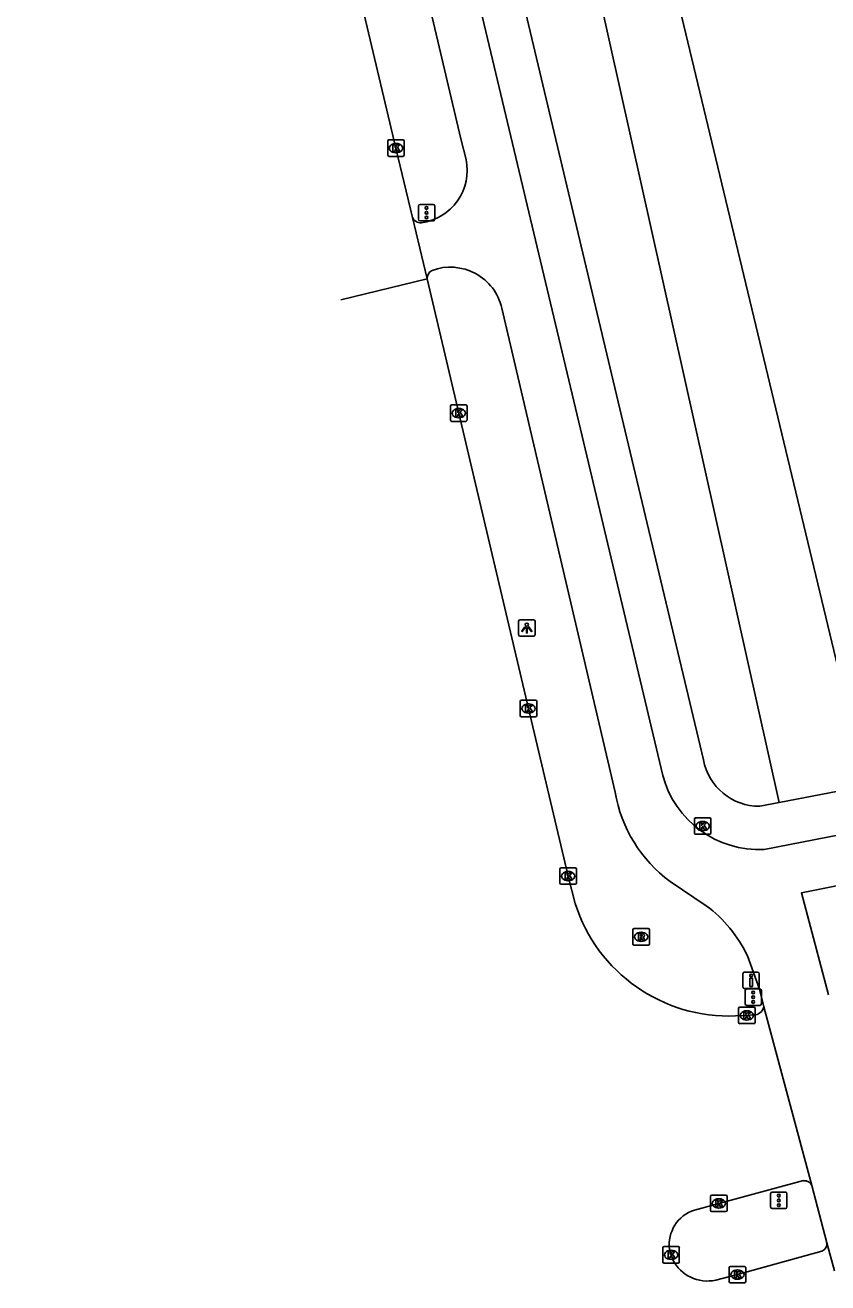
# Model space of a CAD drawing. Extents: x 159628 to 160723, y 388176 to 389416.
# Drawn here: x 159646 to 159694.7, y 388176.2 to 388252.5 of the extents above; entities that cross this region are included whole.
import ezdxf

# ---------------------------------------------------------------- set-up
doc = ezdxf.new("R2010")
doc.units = 0
for name, color, linetype in [('IMGEO_Drukknoppaal', 7, 'Continuous'), ('IMGEO_Fietspad_open', 7, 'Continuous'), ('IMGEO_Groenvoorziening', 7, 'Continuous'), ('IMGEO_Kolk', 7, 'Continuous'), ('IMGEO_Lichtpunt', 7, 'Continuous'), ('IMGEO_Loofbos', 7, 'Continuous'), ('IMGEO_Rijbaan_regionaal_gesloten', 7, 'Continuous'), ('IMGEO_Rioolput', 7, 'Continuous'), ('IMGEO_Verkeersregelinstallatiepaal', 7, 'Continuous'), ('IMGEO_Voetpad_open', 7, 'Continuous')]:
    doc.layers.add(name, color=color, linetype=linetype)

msp = doc.modelspace()

# ---------------------------------------------------------------- linework, layer by layer
at = {"layer": 'IMGEO_Drukknoppaal'}
for p, q in [((159689.515, 388194.166), (159689.515, 388194.966)), ((159689.515, 388194.966), (159689.515, 388194.166)), ((159689.615, 388195.066), (159690.405, 388195.066)), ((159690.405, 388195.066), (159689.615, 388195.066)), ((159690.505, 388194.966), (159690.505, 388194.166)), ((159690.505, 388194.166), (159690.505, 388194.966)), ((159690.405, 388194.066), (159689.615, 388194.066)), ((159689.615, 388194.066), (159690.405, 388194.066))]:
    msp.add_line(p, q, dxfattribs=at)
msp.add_lwpolyline([(159690.085, 388194.691), (159690.085, 388194.191), (159689.935, 388194.191), (159689.935, 388194.691), (159690.085, 388194.691)], dxfattribs=at)
msp.add_circle((159690.01, 388194.856), 0.085, dxfattribs=at)
for centre, start, end in [((159689.615, 388194.966), 90, 180), ((159689.615, 388194.966), 90, 180), ((159690.405, 388194.966), 0, 90), ((159690.405, 388194.966), 360, 90), ((159689.615, 388194.166), 180, 270), ((159689.615, 388194.166), 180, 270), ((159690.405, 388194.166), 270, 0), ((159690.405, 388194.166), 270, 0)]:
    msp.add_arc(centre, 0.1, start, end, dxfattribs=at)
at = {"layer": 'IMGEO_Fietspad_open'}
for points in [[(159684.647, 388206.993), (159679.454, 388228.858), (159673.12, 388255.537), (159668.868, 388273.517)], [(159667.623, 388265.966), (159672.399, 388245.606), (159672.728, 388244.352)], [(159674.897, 388235.344), (159681.761, 388205.974)], [(159696.922, 388203.702), (159690.798, 388202.496)], [(159685.096, 388200.557), (159687.288, 388199.091)], [(159694.709, 388193.686), (159693.058, 388199.876), (159696.493, 388200.56)], [(159689.785, 388196.049), (159690.512, 388194.033), (159690.771, 388192.955)], [(159693.688, 388182.126), (159694.609, 388178.64)]]:
    msp.add_lwpolyline(points, dxfattribs=at)
for centre, radius, start, end in [((159669.573, 388243.711), 3.219, 277.89052, 11.4854), ((159669.983, 388241.09), 0.569, 205.06401, 273.19351), ((159670.892, 388237.165), 0.521, 116.16727, 185.51712), ((159671.76, 388234.602), 3.224, 13.30416, 109.91376), ((159690.519, 388208.57), 6.08, 195.03099, 272.62789), ((159690.201, 388207.435), 8.565, 189.82008, 233.41735), ((159682.454, 388192.577), 8.112, 25.34136, 53.41979)]:
    msp.add_arc(centre, radius, start, end, dxfattribs=at)
at = {"layer": 'IMGEO_Groenvoorziening'}
msp.add_lwpolyline([(159691.701, 388205.347), (159675.649, 388277.453), (159671.066, 388279.691), (159659.023, 388335.866), (159655.37, 388349.825), (159645.988, 388387.96), (159651.536, 388399.899)], dxfattribs=at)
at = {"layer": 'IMGEO_Kolk'}
for p, q in [((159667.971, 388244.623), (159667.971, 388245.475)), ((159668.046, 388245.549), (159668.898, 388245.549)), ((159668.459, 388245.329), (159668.484, 388245.329)), ((159668.972, 388245.475), (159668.972, 388244.623)), ((159668.898, 388244.549), (159668.046, 388244.549)), ((159668.482, 388244.769), (159668.457, 388244.769)), ((159671.779, 388228.548), (159671.779, 388229.4)), ((159671.854, 388229.474), (159672.706, 388229.474)), ((159672.267, 388229.254), (159672.292, 388229.254)), ((159672.78, 388229.4), (159672.78, 388228.548)), ((159672.706, 388228.474), (159671.854, 388228.474)), ((159672.29, 388228.694), (159672.265, 388228.694)), ((159676.007, 388210.63), (159676.007, 388211.482)), ((159676.082, 388211.556), (159676.934, 388211.556)), ((159677.008, 388211.482), (159677.008, 388210.63)), ((159676.518, 388210.776), (159676.493, 388210.776)), ((159676.495, 388211.336), (159676.52, 388211.336)), ((159676.934, 388210.556), (159676.082, 388210.556)), ((159686.569, 388203.497), (159686.569, 388204.349)), ((159686.644, 388204.423), (159687.496, 388204.423)), ((159687.057, 388204.203), (159687.082, 388204.203)), ((159687.57, 388204.349), (159687.57, 388203.497)), ((159687.496, 388203.423), (159686.644, 388203.423)), ((159687.08, 388203.643), (159687.055, 388203.643)), ((159678.412, 388200.463), (159678.412, 388201.315)), ((159678.487, 388201.389), (159679.339, 388201.389)), ((159678.9, 388201.169), (159678.925, 388201.169)), ((159679.413, 388201.315), (159679.413, 388200.463)), ((159679.339, 388200.389), (159678.487, 388200.389)), ((159678.923, 388200.609), (159678.898, 388200.609)), ((159689.246, 388192.01), (159689.246, 388192.862)), ((159689.321, 388192.936), (159690.173, 388192.936)), ((159689.734, 388192.716), (159689.759, 388192.716)), ((159690.247, 388192.862), (159690.247, 388192.01)), ((159690.173, 388191.936), (159689.321, 388191.936)), ((159689.757, 388192.156), (159689.732, 388192.156)), ((159687.549, 388180.606), (159687.549, 388181.458)), ((159687.624, 388181.532), (159688.476, 388181.532)), ((159688.037, 388181.312), (159688.062, 388181.312)), ((159688.55, 388181.458), (159688.55, 388180.606)), ((159688.476, 388180.532), (159687.624, 388180.532)), ((159688.06, 388180.752), (159688.035, 388180.752)), ((159684.654, 388177.487), (159684.654, 388178.339)), ((159684.729, 388178.413), (159685.581, 388178.413)), ((159685.142, 388178.193), (159685.167, 388178.193)), ((159685.655, 388178.339), (159685.655, 388177.487)), ((159685.581, 388177.413), (159684.729, 388177.413)), ((159685.165, 388177.633), (159685.14, 388177.633)), ((159688.678, 388176.288), (159688.678, 388177.14)), ((159688.753, 388177.214), (159689.605, 388177.214)), ((159689.679, 388177.14), (159689.679, 388176.288)), ((159689.189, 388176.434), (159689.164, 388176.434)), ((159689.166, 388176.994), (159689.191, 388176.994)), ((159689.605, 388176.214), (159688.753, 388176.214))]:
    msp.add_line(p, q, dxfattribs=at)
for points in [[(159667.971, 388244.623), (159667.971, 388245.475)], [(159668.046, 388245.549), (159668.898, 388245.549)], [(159668.292, 388245.249), (159668.415, 388245.249), (159668.415, 388245.098), (159668.545, 388245.249), (159668.709, 388245.249), (159668.563, 388245.098), (159668.716, 388244.849), (159668.564, 388244.849), (159668.479, 388245.013), (159668.415, 388244.946), (159668.415, 388244.849), (159668.292, 388244.849), (159668.292, 388245.249)], [(159668.972, 388245.475), (159668.972, 388244.623)], [(159668.898, 388244.549), (159668.046, 388244.549)], [(159671.779, 388228.548), (159671.779, 388229.4)], [(159671.854, 388229.474), (159672.706, 388229.474)], [(159672.1, 388229.174), (159672.223, 388229.174), (159672.223, 388229.023), (159672.353, 388229.174), (159672.517, 388229.174), (159672.371, 388229.023), (159672.524, 388228.774), (159672.372, 388228.774), (159672.287, 388228.938), (159672.223, 388228.871), (159672.223, 388228.774), (159672.1, 388228.774), (159672.1, 388229.174)], [(159672.78, 388229.4), (159672.78, 388228.548)], [(159672.706, 388228.474), (159671.854, 388228.474)], [(159676.007, 388210.63), (159676.007, 388211.482)], [(159676.082, 388211.556), (159676.934, 388211.556)], [(159677.008, 388211.482), (159677.008, 388210.63)], [(159676.328, 388211.256), (159676.451, 388211.256), (159676.451, 388211.105), (159676.581, 388211.256), (159676.745, 388211.256), (159676.599, 388211.105), (159676.752, 388210.856), (159676.6, 388210.856), (159676.515, 388211.02), (159676.451, 388210.953), (159676.451, 388210.856), (159676.328, 388210.856), (159676.328, 388211.256)], [(159676.934, 388210.556), (159676.082, 388210.556)], [(159686.569, 388203.497), (159686.569, 388204.349)], [(159686.644, 388204.423), (159687.496, 388204.423)], [(159686.89, 388204.123), (159687.013, 388204.123), (159687.013, 388203.972), (159687.143, 388204.123), (159687.307, 388204.123), (159687.161, 388203.972), (159687.314, 388203.723), (159687.162, 388203.723), (159687.077, 388203.887), (159687.013, 388203.82), (159687.013, 388203.723), (159686.89, 388203.723), (159686.89, 388204.123)], [(159687.57, 388204.349), (159687.57, 388203.497)], [(159687.496, 388203.423), (159686.644, 388203.423)], [(159678.412, 388200.463), (159678.412, 388201.315)], [(159678.487, 388201.389), (159679.339, 388201.389)], [(159678.733, 388201.089), (159678.856, 388201.089), (159678.856, 388200.938), (159678.986, 388201.089), (159679.15, 388201.089), (159679.004, 388200.938), (159679.157, 388200.689), (159679.005, 388200.689), (159678.92, 388200.853), (159678.856, 388200.786), (159678.856, 388200.689), (159678.733, 388200.689), (159678.733, 388201.089)], [(159679.413, 388201.315), (159679.413, 388200.463)], [(159679.339, 388200.389), (159678.487, 388200.389)], [(159689.246, 388192.01), (159689.246, 388192.862)], [(159689.321, 388192.936), (159690.173, 388192.936)], [(159689.567, 388192.636), (159689.69, 388192.636), (159689.69, 388192.485), (159689.82, 388192.636), (159689.984, 388192.636), (159689.838, 388192.485), (159689.991, 388192.236), (159689.839, 388192.236), (159689.754, 388192.4), (159689.69, 388192.333), (159689.69, 388192.236), (159689.567, 388192.236), (159689.567, 388192.636)], [(159690.247, 388192.862), (159690.247, 388192.01)], [(159690.173, 388191.936), (159689.321, 388191.936)], [(159687.549, 388180.606), (159687.549, 388181.458)], [(159687.624, 388181.532), (159688.476, 388181.532)], [(159687.87, 388181.232), (159687.993, 388181.232), (159687.993, 388181.081), (159688.123, 388181.232), (159688.287, 388181.232), (159688.141, 388181.081), (159688.294, 388180.832), (159688.142, 388180.832), (159688.057, 388180.996), (159687.993, 388180.929), (159687.993, 388180.832), (159687.87, 388180.832), (159687.87, 388181.232)], [(159688.55, 388181.458), (159688.55, 388180.606)], [(159688.476, 388180.532), (159687.624, 388180.532)], [(159684.654, 388177.487), (159684.654, 388178.339)], [(159684.729, 388178.413), (159685.581, 388178.413)], [(159684.975, 388178.113), (159685.098, 388178.113), (159685.098, 388177.962), (159685.228, 388178.113), (159685.392, 388178.113), (159685.246, 388177.962), (159685.399, 388177.713), (159685.247, 388177.713), (159685.162, 388177.877), (159685.098, 388177.81), (159685.098, 388177.713), (159684.975, 388177.713), (159684.975, 388178.113)], [(159685.655, 388178.339), (159685.655, 388177.487)], [(159685.581, 388177.413), (159684.729, 388177.413)], [(159688.678, 388176.288), (159688.678, 388177.14)], [(159688.753, 388177.214), (159689.605, 388177.214)], [(159689.679, 388177.14), (159689.679, 388176.288)], [(159688.999, 388176.914), (159689.122, 388176.914), (159689.122, 388176.763), (159689.252, 388176.914), (159689.416, 388176.914), (159689.27, 388176.763), (159689.423, 388176.514), (159689.271, 388176.514), (159689.186, 388176.678), (159689.122, 388176.611), (159689.122, 388176.514), (159688.999, 388176.514), (159688.999, 388176.914)], [(159689.605, 388176.214), (159688.753, 388176.214)]]:
    msp.add_lwpolyline(points, dxfattribs=at)
for centre, start, end in [((159668.048, 388245.473), 91.55205, 178.44795), ((159668.048, 388245.473), 91.55205, 178.44795), ((159668.896, 388245.473), 1.55205, 88.44795), ((159668.896, 388245.473), 1.55205, 88.44795), ((159668.048, 388244.625), 181.55205, 268.44795), ((159668.048, 388244.625), 181.55205, 268.44795), ((159668.896, 388244.625), 271.55205, 358.44795), ((159668.896, 388244.625), 271.55205, 358.44795), ((159671.856, 388229.398), 91.55205, 178.44795), ((159671.856, 388229.398), 91.55205, 178.44795), ((159672.704, 388229.398), 1.55205, 88.44795), ((159672.704, 388229.398), 1.55205, 88.44795), ((159671.856, 388228.55), 181.55205, 268.44795), ((159671.856, 388228.55), 181.55205, 268.44795), ((159672.704, 388228.55), 271.55205, 358.44795), ((159672.704, 388228.55), 271.55205, 358.44795), ((159676.084, 388211.48), 91.55205, 178.44795), ((159676.084, 388211.48), 91.55205, 178.44795), ((159676.932, 388211.48), 1.55205, 88.44795), ((159676.932, 388211.48), 1.55205, 88.44795), ((159676.084, 388210.632), 181.55205, 268.44795), ((159676.084, 388210.632), 181.55205, 268.44795), ((159676.932, 388210.632), 271.55205, 358.44795), ((159676.932, 388210.632), 271.55205, 358.44795), ((159686.646, 388204.347), 91.55205, 178.44795), ((159686.646, 388204.347), 91.55205, 178.44795), ((159687.494, 388204.347), 1.55205, 88.44795), ((159687.494, 388204.347), 1.55205, 88.44795), ((159686.646, 388203.499), 181.55205, 268.44795), ((159686.646, 388203.499), 181.55205, 268.44795), ((159687.494, 388203.499), 271.55205, 358.44795), ((159687.494, 388203.499), 271.55205, 358.44795), ((159678.489, 388201.313), 91.55205, 178.44795), ((159678.489, 388201.313), 91.55205, 178.44795), ((159679.337, 388201.313), 1.55205, 88.44795), ((159679.337, 388201.313), 1.55205, 88.44795), ((159678.489, 388200.465), 181.55205, 268.44795), ((159678.489, 388200.465), 181.55205, 268.44795), ((159679.337, 388200.465), 271.55205, 358.44795), ((159679.337, 388200.465), 271.55205, 358.44795), ((159689.323, 388192.86), 91.55205, 178.44795), ((159689.323, 388192.86), 91.55205, 178.44795), ((159690.171, 388192.86), 1.55205, 88.44795), ((159690.171, 388192.86), 1.55205, 88.44795), ((159689.323, 388192.012), 181.55205, 268.44795), ((159689.323, 388192.012), 181.55205, 268.44795), ((159690.171, 388192.012), 271.55205, 358.44795), ((159690.171, 388192.012), 271.55205, 358.44795), ((159687.626, 388181.456), 91.55205, 178.44795), ((159687.626, 388181.456), 91.55205, 178.44795), ((159688.474, 388181.456), 1.55205, 88.44795), ((159688.474, 388181.456), 1.55205, 88.44795), ((159687.626, 388180.608), 181.55205, 268.44795), ((159687.626, 388180.608), 181.55205, 268.44795), ((159688.474, 388180.608), 271.55205, 358.44795), ((159688.474, 388180.608), 271.55205, 358.44795), ((159684.731, 388178.337), 91.55205, 178.44795), ((159684.731, 388178.337), 91.55205, 178.44795), ((159685.579, 388178.337), 1.55205, 88.44795), ((159685.579, 388178.337), 1.55205, 88.44795), ((159684.731, 388177.489), 181.55205, 268.44795), ((159684.731, 388177.489), 181.55205, 268.44795), ((159685.579, 388177.489), 271.55205, 358.44795), ((159685.579, 388177.489), 271.55205, 358.44795), ((159688.755, 388177.138), 91.55205, 178.44795), ((159688.755, 388177.138), 91.55205, 178.44795), ((159689.603, 388177.138), 1.55205, 88.44795), ((159689.603, 388177.138), 1.55205, 88.44795), ((159688.755, 388176.29), 181.55205, 268.44795), ((159688.755, 388176.29), 181.55205, 268.44795), ((159689.603, 388176.29), 271.55205, 358.44795), ((159689.603, 388176.29), 271.55205, 358.44795)]:
    msp.add_arc(centre, 0.0765, start, end, dxfattribs=at)
for centre, major_axis, ratio, start_param, end_param in [((159668.458, 388245.049), (-0.387, 0.002), 0.722429, 4.712389, 7.853982), ((159668.483, 388245.049), (-0.39, 0.002), 0.717154, 1.570796, 4.712389), ((159672.266, 388228.974), (-0.387, 0.002), 0.722429, 4.712389, 7.853982), ((159672.291, 388228.974), (-0.39, 0.002), 0.717154, 1.570796, 4.712389), ((159676.494, 388211.056), (-0.387, 0.002), 0.722429, 4.712389, 7.853982), ((159676.519, 388211.056), (-0.39, 0.002), 0.717154, 1.570796, 4.712389), ((159687.056, 388203.923), (-0.387, 0.002), 0.722429, 4.712389, 7.853982), ((159687.081, 388203.923), (-0.39, 0.002), 0.717154, 1.570796, 4.712389), ((159678.899, 388200.889), (-0.387, 0.002), 0.722429, 4.712389, 7.853982), ((159678.924, 388200.889), (-0.39, 0.002), 0.717154, 1.570796, 4.712389), ((159689.733, 388192.436), (-0.387, 0.002), 0.722429, 4.712389, 7.853982), ((159689.758, 388192.436), (-0.39, 0.002), 0.717154, 1.570796, 4.712389), ((159688.036, 388181.032), (-0.387, 0.002), 0.722429, 4.712389, 7.853982), ((159688.061, 388181.032), (-0.39, 0.002), 0.717154, 1.570796, 4.712389), ((159685.141, 388177.913), (-0.387, 0.002), 0.722429, 4.712389, 7.853982), ((159685.166, 388177.913), (-0.39, 0.002), 0.717154, 1.570796, 4.712389), ((159689.165, 388176.714), (-0.387, 0.002), 0.722429, 4.712389, 7.853982), ((159689.19, 388176.714), (-0.39, 0.002), 0.717154, 1.570796, 4.712389)]:
    msp.add_ellipse(centre, major_axis=major_axis, ratio=ratio, start_param=start_param, end_param=end_param, dxfattribs=at)
at = {"layer": 'IMGEO_Lichtpunt'}
for p, q in [((159675.908, 388216.342), (159675.908, 388215.535)), ((159675.908, 388216.342), (159675.908, 388215.535)), ((159676.81, 388216.437), (159676.002, 388216.437)), ((159676.81, 388216.437), (159676.002, 388216.437)), ((159676.904, 388215.535), (159676.904, 388216.342)), ((159676.904, 388215.535), (159676.904, 388216.342)), ((159676.002, 388215.441), (159676.81, 388215.441)), ((159676.002, 388215.441), (159676.81, 388215.441))]:
    msp.add_line(p, q, dxfattribs=at)
for points in [[(159676.282, 388216.006), (159676.321, 388215.978), (159676.133, 388215.716), (159676.095, 388215.743), (159676.282, 388216.006)], [(159676.494, 388215.978), (159676.532, 388216.005), (159676.719, 388215.743), (159676.68, 388215.715), (159676.494, 388215.978)], [(159676.384, 388215.958), (159676.431, 388215.958), (159676.431, 388215.636), (159676.384, 388215.636), (159676.384, 388215.958)]]:
    msp.add_lwpolyline(points, dxfattribs=at)
msp.add_circle((159676.407, 388216.14), 0.0994, dxfattribs=at)
for centre, start, end in [((159676.002, 388216.342), 90, 180), ((159676.002, 388216.342), 90, 180), ((159676.81, 388216.342), 0, 90), ((159676.81, 388216.342), 0, 90), ((159676.002, 388215.535), 180, 270), ((159676.002, 388215.535), 180, 270), ((159676.81, 388215.535), 270, 0), ((159676.81, 388215.535), 270, 360)]:
    msp.add_arc(centre, 0.0946, start, end, dxfattribs=at)
at = {"layer": 'IMGEO_Loofbos'}
msp.add_lwpolyline([(159651.536, 388399.899), (159657.112, 388377.421), (159670.036, 388318.729), (159696.727, 388207.495)], dxfattribs=at)
at = {"layer": 'IMGEO_Rijbaan_regionaal_gesloten'}
for points in [[(159669.468, 388240.849), (159668.472, 388245.049), (159664.776, 388260.591), (159663.16, 388267.338)], [(159670.373, 388237.115), (159669.468, 388240.849)], [(159665.136, 388235.853), (159670.373, 388237.115)], [(159679.337, 388199.224), (159678.913, 388200.889), (159676.508, 388211.056), (159672.28, 388228.974), (159670.373, 388237.115)], [(159690.378, 388192.493), (159689.747, 388192.436), (159689.068, 388192.402)], [(159693.688, 388182.126), (159690.771, 388192.955)], [(159686.581, 388180.625), (159688.05, 388181.032), (159693.183, 388182.412)], [(159695.066, 388176.939), (159694.609, 388178.64)], [(159685.252, 388177.628), (159685.155, 388177.913), (159685.068, 388178.243)], [(159694.297, 388178.129), (159689.179, 388176.714), (159687.869, 388176.38)]]:
    msp.add_lwpolyline(points, dxfattribs=at)
for centre, radius, start, end in [((159688.677, 388202.196), 9.801, 197.64858, 272.28602), ((159690.181, 388193.059), 0.599, 289.21839, 350.00936), ((159693.231, 388181.908), 0.506, 25.51933, 95.43174), ((159687.222, 388178.546), 2.176, 107.1452, 188.00896), ((159694.111, 388178.593), 0.5, 291.81253, 5.3737), ((159687.358, 388178.676), 2.352, 206.45867, 282.55007)]:
    msp.add_arc(centre, radius, start, end, dxfattribs=at)
at = {"layer": 'IMGEO_Rioolput'}
for p, q in [((159682.915, 388197.705), (159683.767, 388197.705)), ((159682.84, 388196.779), (159682.84, 388197.631)), ((159683.351, 388196.925), (159683.326, 388196.925)), ((159683.328, 388197.485), (159683.353, 388197.485)), ((159683.841, 388197.631), (159683.841, 388196.779)), ((159683.767, 388196.705), (159682.915, 388196.705))]:
    msp.add_line(p, q, dxfattribs=at)
for points in [[(159682.915, 388197.705), (159683.767, 388197.705)], [(159682.84, 388196.779), (159682.84, 388197.631)], [(159683.429, 388197.403), (159683.177, 388197.405), (159683.177, 388197.005)], [(159683.177, 388197.005), (159683.301, 388197.005), (159683.301, 388197.167), (159683.312, 388197.167)], [(159683.355, 388197.324), (159683.301, 388197.324), (159683.301, 388197.243)], [(159683.301, 388197.243), (159683.353, 388197.243)], [(159683.359, 388197.138), (159683.43, 388197.005), (159683.57, 388197.005), (159683.505, 388197.131)], [(159683.841, 388197.631), (159683.841, 388196.779)], [(159683.767, 388196.705), (159682.915, 388196.705)]]:
    msp.add_lwpolyline(points, dxfattribs=at)
for centre, radius, start, end in [((159682.917, 388197.629), 0.0765, 91.55205, 178.44795), ((159682.917, 388197.629), 0.0765, 91.55205, 178.44795), ((159683.765, 388197.629), 0.0765, 1.55205, 88.44795), ((159683.765, 388197.629), 0.0765, 1.55205, 88.44795), ((159683.311, 388197.114), 0.0533, 26.02933, 88.69889), ((159683.337, 388197.432), 0.19, 274.7715, 282.96867), ((159683.361, 388197.228), 0.0964, 77.00612, 93.18647), ((159683.375, 388197.285), 0.0378, 276.66336, 79.67722), ((159683.428, 388197.293), 0.109, 350.36119, 89.41601), ((159683.426, 388197.293), 0.112, 277.58423, 350.98172), ((159683.41, 388197.078), 0.108, 29.51342, 73.79051), ((159682.917, 388196.781), 0.0765, 181.55205, 268.44795), ((159682.917, 388196.781), 0.0765, 181.55205, 268.44795), ((159683.765, 388196.781), 0.0765, 271.55205, 358.44795), ((159683.765, 388196.781), 0.0765, 271.55205, 358.44795)]:
    msp.add_arc(centre, radius, start, end, dxfattribs=at)
for centre, major_axis, ratio, start_param, end_param in [((159683.327, 388197.205), (-0.387, 0.002), 0.722429, 4.712389, 7.853982), ((159683.352, 388197.205), (-0.39, 0.002), 0.717154, 1.570796, 4.712389)]:
    msp.add_ellipse(centre, major_axis=major_axis, ratio=ratio, start_param=start_param, end_param=end_param, dxfattribs=at)
at = {"layer": 'IMGEO_Verkeersregelinstallatiepaal'}
for p, q in [((159669.832, 388240.728), (159669.832, 388241.528)), ((159669.832, 388241.528), (159669.832, 388240.728)), ((159669.932, 388241.628), (159670.722, 388241.628)), ((159670.722, 388241.628), (159669.932, 388241.628)), ((159670.822, 388241.528), (159670.822, 388240.728)), ((159670.822, 388240.728), (159670.822, 388241.528)), ((159670.722, 388240.628), (159669.932, 388240.628)), ((159669.932, 388240.628), (159670.722, 388240.628)), ((159689.642, 388193.142), (159689.642, 388193.942)), ((159689.642, 388193.942), (159689.642, 388193.142)), ((159689.742, 388194.042), (159690.532, 388194.042)), ((159690.532, 388194.042), (159689.742, 388194.042)), ((159690.632, 388193.942), (159690.632, 388193.142)), ((159690.632, 388193.142), (159690.632, 388193.942)), ((159690.532, 388193.042), (159689.742, 388193.042)), ((159689.742, 388193.042), (159690.532, 388193.042)), ((159691.293, 388181.716), (159692.083, 388181.716)), ((159692.083, 388181.716), (159691.293, 388181.716)), ((159691.193, 388180.816), (159691.193, 388181.616)), ((159691.193, 388181.616), (159691.193, 388180.816)), ((159692.183, 388181.616), (159692.183, 388180.816)), ((159692.183, 388180.816), (159692.183, 388181.616)), ((159692.083, 388180.716), (159691.293, 388180.716)), ((159691.293, 388180.716), (159692.083, 388180.716))]:
    msp.add_line(p, q, dxfattribs=at)
for centre in [(159670.327, 388241.418), (159670.327, 388241.128), (159670.327, 388240.838), (159690.137, 388193.832), (159690.137, 388193.542), (159690.137, 388193.252), (159691.688, 388181.506), (159691.688, 388181.216), (159691.688, 388180.926)]:
    msp.add_circle(centre, 0.085, dxfattribs=at)
for centre, start, end in [((159669.932, 388241.528), 90, 180), ((159669.932, 388241.528), 90, 180), ((159670.722, 388241.528), 0, 90), ((159670.722, 388241.528), 360, 90), ((159669.932, 388240.728), 180, 270), ((159669.932, 388240.728), 180, 270), ((159670.722, 388240.728), 270, 0), ((159670.722, 388240.728), 270, 0), ((159689.742, 388193.942), 90, 180), ((159689.742, 388193.942), 90, 180), ((159690.532, 388193.942), 0, 90), ((159690.532, 388193.942), 360, 90), ((159689.742, 388193.142), 180, 270), ((159689.742, 388193.142), 180, 270), ((159690.532, 388193.142), 270, 0), ((159690.532, 388193.142), 270, 0), ((159691.293, 388181.616), 90, 180), ((159691.293, 388181.616), 90, 180), ((159692.083, 388181.616), 0, 90), ((159692.083, 388181.616), 360, 90), ((159691.293, 388180.816), 180, 270), ((159691.293, 388180.816), 180, 270), ((159692.083, 388180.816), 270, 0), ((159692.083, 388180.816), 270, 0)]:
    msp.add_arc(centre, 0.1, start, end, dxfattribs=at)
at = {"layer": 'IMGEO_Voetpad_open'}
for points in [[(159668.467, 388275.203), (159671.009, 388275.813), (159675.748, 388255.812), (159681.747, 388230.498), (159687.118, 388207.948)], [(159696.998, 388206.367), (159696.758, 388206.32), (159691.701, 388205.347)], [(159690.534, 388205.123), (159691.701, 388205.347)]]:
    msp.add_lwpolyline(points, dxfattribs=at)
msp.add_arc((159690.507, 388208.569), 3.446, 190.37636, 270.44278, dxfattribs=at)

doc.saveas('drawing.dxf')
